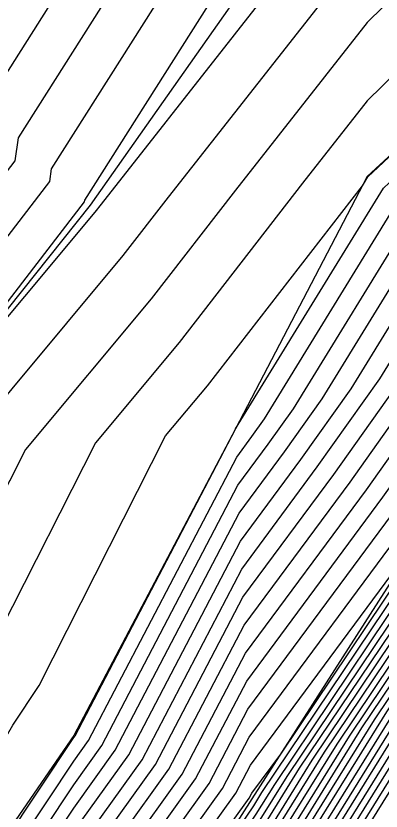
# Model space of a CAD drawing. Extents: x 2188792 to 2191981, y 386090 to 389710.
# Drawn here: x 2191110.6 to 2191120.59, y 388452.86 to 388474.64 of the extents above; entities that cross this region are included whole.
import ezdxf

# ---------------------------------------------------------------- set-up
doc = ezdxf.new("R2010")
doc.units = 0
for name, color, linetype in [('DTM Contours Major', 7, 'Continuous'), ('DTM Contours Minor', 7, 'Continuous'), ('PH Exist DTM Breakline', 7, 'Continuous')]:
    doc.layers.add(name, color=color, linetype=linetype)

msp = doc.modelspace()

# ---------------------------------------------------------------- linework, layer by layer
at = {"layer": 'DTM Contours Major'}
for points in [[(2191099.386, 388457.466), (2191100.288, 388458.948), (2191104.365, 388463.617), (2191105.194, 388465.455), (2191109.627, 388471.229), (2191109.755, 388472.156), (2191115.036, 388480.497), (2191115.345, 388483.948), (2191115.948, 388488.576), (2191114.513, 388495.692), (2191114.679, 388498.278), (2191114.805, 388500.232), (2191114.524, 388507.813), (2191114.756, 388508.839), (2191114.593, 388510.248), (2191117.502, 388517.537), (2191117.056, 388520.249), (2191116.827, 388523.636), (2191119.61, 388530.25), (2191117.415, 388537.452)], [(2191136.979, 388498.771), (2191134.418, 388491.344), (2191134.214, 388491.063), (2191133.618, 388490.067), (2191127.784, 388483.855), (2191126.189, 388481.393), (2191124.38, 388476.403), (2191120.214, 388472.315), (2191118.444, 388470.061), (2191115.067, 388465.702), (2191112.775, 388462.954), (2191110.172, 388457.823), (2191108.659, 388455.534), (2191106.394, 388451.607), (2191096.38, 388448.128), (2191099.386, 388457.466)], [(2191146.346, 388496.919), (2191145.076, 388491.197), (2191143.174, 388485.495), (2191142.258, 388484.023), (2191140.139, 388481.042), (2191136.162, 388475.843), (2191134.928, 388473.858), (2191130.262, 388468.049), (2191129.001, 388466.516), (2191127.538, 388464.944), (2191125.589, 388462.037), (2191123.223, 388459.565), (2191120.401, 388455.362), (2191117.66, 388450.935), (2191114.708, 388446.565), (2191112.564, 388442.28), (2191110.011, 388438.476), (2191108.935, 388435.585), (2191106.338, 388431.74), (2191105.143, 388428.453), (2191100.912, 388423.047), (2191100.347, 388421.355), (2191094.968, 388414.979)], [(2191099.87, 388436.116), (2191105.224, 388442.515), (2191106.277, 388444.072), (2191109.165, 388448.414), (2191112.178, 388452.942), (2191113.317, 388454.534), (2191116.709, 388461.025), (2191117.951, 388462.706), (2191118.98, 388464.153), (2191121.953, 388468.99), (2191125.593, 388472.424), (2191127.209, 388474.298), (2191130.418, 388479.885), (2191131.761, 388482.068), (2191134.916, 388487.344), (2191137.409, 388490.777)], [(2191077.805, 388413.771), (2191079.481, 388415.484), (2191088.285, 388420.823), (2191088.932, 388421.463), (2191090.56, 388421.829), (2191094.283, 388425.345), (2191096.403, 388428.125), (2191101.403, 388434.596), (2191103.305, 388437.395), (2191106.376, 388441.065), (2191108.843, 388444.714), (2191110.471, 388447.162), (2191112.171, 388449.716), (2191115.15, 388453.879), (2191116.879, 388457.189), (2191120.189, 388461.668), (2191122.93, 388465.523), (2191124.106, 388467.437), (2191125.547, 388468.796), (2191129.237, 388473.076), (2191130.317, 388474.956), (2191134.502, 388481.758), (2191135.618, 388483.625)], [(2191081.584, 388411.722), (2191089.082, 388417.116), (2191090.942, 388418.649), (2191093.463, 388421.748), (2191096.337, 388424.463), (2191101.619, 388431.391), (2191103.04, 388433.229), (2191106.74, 388438.674), (2191107.528, 388439.616), (2191111.408, 388445.356), (2191111.778, 388445.911), (2191112.163, 388446.491), (2191116.982, 388453.223), (2191117.05, 388453.353), (2191117.843, 388454.426), (2191122.074, 388460.726), (2191122.301, 388460.963), (2191125.814, 388466.203), (2191126.029, 388466.434), (2191130.265, 388471.585), (2191131.187, 388472.734), (2191136.032, 388480.529)], [(2191136.097, 388478.186), (2191133.058, 388473.296), (2191130.263, 388469.817), (2191127.515, 388466.475), (2191126.676, 388465.574), (2191123.945, 388461.5), (2191122.649, 388460.146), (2191118.694, 388454.257), (2191117.352, 388452.089), (2191113.215, 388445.967), (2191112.328, 388444.193), (2191108.751, 388438.862), (2191108.325, 388437.719), (2191104.686, 388432.331), (2191104.236, 388431.094), (2191099.708, 388425.308), (2191098.392, 388423.582), (2191098.012, 388423.224), (2191092.321, 388416.228), (2191088.124, 388412.768)], [(2191135.945, 388473.26), (2191130.674, 388466.743), (2191130.208, 388466.256), (2191128.4, 388464.314), (2191127.233, 388462.573), (2191123.798, 388458.984), (2191122.108, 388456.467), (2191117.968, 388449.781), (2191116.2, 388447.164), (2191112.801, 388440.368), (2191111.272, 388438.089), (2191109.546, 388433.452), (2191107.99, 388431.149), (2191106.05, 388425.812), (2191103.515, 388422.574), (2191102.284, 388418.888), (2191099.063, 388415.069)]]:
    msp.add_lwpolyline(points, dxfattribs=at)
at = {"layer": 'DTM Contours Minor'}
for points in [[(2191147.147, 388497.791), (2191145.712, 388491.321), (2191143.56, 388484.874), (2191143.278, 388484.421), (2191140.814, 388480.953), (2191136.188, 388474.905), (2191135.677, 388474.083), (2191130.262, 388467.342), (2191129.596, 388466.532), (2191127.883, 388464.692), (2191126.246, 388462.251), (2191123.453, 388459.333), (2191121.084, 388455.804), (2191117.783, 388450.473), (2191115.305, 388446.805), (2191112.659, 388441.515), (2191110.515, 388438.321), (2191109.18, 388434.732), (2191106.999, 388431.504), (2191105.506, 388427.396), (2191101.953, 388422.858), (2191101.122, 388420.368), (2191096.606, 388415.015)], [(2191146.746, 388497.355), (2191145.394, 388491.259), (2191143.367, 388485.185), (2191142.768, 388484.222), (2191140.477, 388480.998), (2191136.175, 388475.374), (2191135.303, 388473.971), (2191130.262, 388467.695), (2191129.299, 388466.524), (2191127.71, 388464.818), (2191125.917, 388462.144), (2191123.338, 388459.449), (2191120.742, 388455.583), (2191117.722, 388450.704), (2191115.006, 388446.685), (2191112.612, 388441.898), (2191110.263, 388438.399), (2191109.058, 388435.159), (2191106.669, 388431.622), (2191105.324, 388427.925), (2191101.432, 388422.952), (2191100.734, 388420.862), (2191095.787, 388414.997)], [(2191145.945, 388496.483), (2191144.759, 388491.135), (2191142.981, 388485.806), (2191141.747, 388483.825), (2191139.802, 388481.087), (2191136.149, 388476.311), (2191134.554, 388473.746), (2191130.262, 388468.402), (2191128.704, 388466.508), (2191127.365, 388465.07), (2191125.26, 388461.929), (2191123.108, 388459.681), (2191120.06, 388455.141), (2191117.598, 388451.166), (2191114.409, 388446.446), (2191112.517, 388442.663), (2191109.759, 388438.553), (2191108.813, 388436.012), (2191106.008, 388431.858), (2191104.962, 388428.981), (2191100.391, 388423.141), (2191099.959, 388421.849), (2191094.149, 388414.961)], [(2191145.545, 388496.047), (2191144.441, 388491.073), (2191142.787, 388486.116), (2191141.237, 388483.626), (2191139.465, 388481.131), (2191136.136, 388476.78), (2191134.18, 388473.633), (2191130.263, 388468.756), (2191128.407, 388466.5), (2191127.193, 388465.196), (2191124.931, 388461.822), (2191122.993, 388459.797), (2191119.718, 388454.92), (2191117.537, 388451.397), (2191114.111, 388446.326), (2191112.47, 388443.046), (2191109.507, 388438.631), (2191108.691, 388436.439), (2191105.677, 388431.976), (2191104.78, 388429.509), (2191099.87, 388423.236), (2191099.572, 388422.342), (2191093.33, 388414.943)], [(2191102.048, 388456.691), (2191102.151, 388456.86), (2191106.981, 388462.392), (2191106.984, 388462.4), (2191112.474, 388469.551), (2191112.481, 388469.599), (2191119.251, 388480.292), (2191119.309, 388480.933), (2191120.169, 388487.542), (2191119.616, 388490.286), (2191119.98, 388495.94)], [(2191100.273, 388457.208), (2191100.909, 388458.252), (2191105.237, 388463.209), (2191105.791, 388464.436), (2191110.576, 388470.67), (2191110.663, 388471.304), (2191116.441, 388480.429), (2191116.666, 388482.943), (2191117.355, 388488.231), (2191116.214, 388493.89)], [(2191130.194, 388492.367), (2191127.627, 388488.803), (2191124.733, 388485.721), (2191121.325, 388480.459), (2191120.988, 388479.531), (2191120.214, 388478.771), (2191112.926, 388469.491), (2191112.753, 388469.268), (2191107.015, 388462.39), (2191107.005, 388462.369), (2191103.105, 388456.471), (2191102.847, 388456.023), (2191101.705, 388455.627), (2191102.048, 388456.691)], [(2191133.654, 388492.108), (2191133.292, 388491.605), (2191132.735, 388490.832), (2191126.767, 388484.477), (2191124.568, 388481.081), (2191123.25, 388477.445), (2191120.214, 388474.467), (2191116.605, 388469.871), (2191114.295, 388466.891), (2191110.855, 388462.766), (2191109.116, 388459.339), (2191106.807, 388455.846), (2191105.212, 388453.079), (2191098.155, 388450.628), (2191100.273, 388457.208)], [(2191101.161, 388456.95), (2191101.53, 388457.556), (2191106.109, 388462.801), (2191106.388, 388463.418), (2191111.525, 388470.11), (2191111.572, 388470.451), (2191117.846, 388480.361), (2191117.988, 388481.938), (2191118.762, 388487.887), (2191117.915, 388492.088)], [(2191131.743, 388491.986), (2191130.181, 388489.817), (2191125.75, 388485.099), (2191122.946, 388480.77), (2191122.119, 388478.488), (2191120.214, 388476.619), (2191114.765, 388469.681), (2191113.524, 388468.08), (2191108.935, 388462.578), (2191108.061, 388460.854), (2191104.956, 388456.159), (2191104.03, 388454.551), (2191099.93, 388453.127), (2191101.161, 388456.95)], [(2191093.106, 388439.306), (2191096.88, 388443.02), (2191103.376, 388442.002), (2191104.533, 388443.384), (2191104.738, 388443.687), (2191108.381, 388449.164), (2191112.182, 388454.877), (2191112.218, 388454.927), (2191116.606, 388463.327), (2191116.608, 388463.329), (2191116.61, 388463.331), (2191120.661, 388469.922), (2191125.621, 388474.601), (2191125.993, 388475.032), (2191128.454, 388479.317), (2191129.432, 388482.016), (2191129.817, 388482.611), (2191131.228, 388484.112), (2191134.495, 388489.575), (2191135.614, 388491.117)], [(2191102.008, 388439.802), (2191104.763, 388443.095), (2191105.251, 388443.816), (2191108.643, 388448.914), (2191112.181, 388454.232), (2191112.584, 388454.796), (2191116.641, 388462.56), (2191117.056, 388463.122), (2191117.4, 388463.605), (2191121.091, 388469.611), (2191125.612, 388473.875), (2191126.398, 388474.787), (2191130.458, 388481.857), (2191130.664, 388482.192), (2191134.635, 388488.831), (2191136.212, 388491.004)], [(2191100.641, 388437.602), (2191104.994, 388442.805), (2191105.764, 388443.944), (2191108.904, 388448.664), (2191112.179, 388453.587), (2191112.951, 388454.665), (2191116.675, 388461.792), (2191117.503, 388462.914), (2191118.19, 388463.879), (2191121.522, 388469.301), (2191125.603, 388473.15), (2191126.804, 388474.543), (2191130.438, 388480.871), (2191131.213, 388482.13), (2191134.776, 388488.088), (2191136.81, 388490.891)], [(2191075.34, 388415.166), (2191078.485, 388418.38), (2191083.713, 388421.55), (2191086.258, 388424.065), (2191092.659, 388425.504), (2191093.05, 388425.873), (2191093.273, 388426.165), (2191100.42, 388435.415), (2191101.244, 388436.627), (2191105.685, 388441.935), (2191107.303, 388444.329), (2191109.688, 388447.913), (2191112.175, 388451.652), (2191114.05, 388454.272), (2191116.777, 388459.491), (2191118.846, 388462.291), (2191120.56, 388464.701), (2191122.814, 388468.369), (2191125.575, 388470.973), (2191128.02, 388473.809), (2191130.377, 388477.914), (2191132.857, 388481.944), (2191135.197, 388485.857), (2191138.605, 388490.551)], [(2191100.557, 388436.372), (2191105.454, 388442.225), (2191106.79, 388444.201), (2191109.426, 388448.163), (2191112.176, 388452.297), (2191113.684, 388454.403), (2191116.743, 388460.258), (2191118.399, 388462.498), (2191119.77, 388464.427), (2191122.383, 388468.679), (2191125.584, 388471.698), (2191127.615, 388474.054), (2191130.398, 388478.899), (2191132.309, 388482.006), (2191135.057, 388486.6), (2191138.007, 388490.664)], [(2191076.162, 388414.701), (2191078.817, 388417.414), (2191085.237, 388421.307), (2191087.149, 388423.198), (2191091.96, 388424.279), (2191093.461, 388425.697), (2191094.316, 388426.819), (2191100.748, 388435.142), (2191101.931, 388436.883), (2191105.915, 388441.645), (2191107.816, 388444.457), (2191109.949, 388447.663), (2191112.173, 388451.007), (2191114.417, 388454.141), (2191116.811, 388458.723), (2191119.294, 388462.083), (2191121.35, 388464.975), (2191123.245, 388468.058), (2191125.565, 388470.247), (2191128.426, 388473.565), (2191130.357, 388476.928), (2191133.406, 388481.882), (2191135.338, 388485.113)], [(2191076.983, 388414.236), (2191079.149, 388416.449), (2191086.761, 388421.065), (2191088.041, 388422.33), (2191091.26, 388423.054), (2191093.872, 388425.521), (2191095.359, 388427.472), (2191101.075, 388434.869), (2191102.618, 388437.139), (2191106.145, 388441.355), (2191108.329, 388444.586), (2191110.21, 388447.413), (2191112.172, 388450.361), (2191114.783, 388454.01), (2191116.845, 388457.956), (2191119.741, 388461.875), (2191122.14, 388465.249), (2191123.675, 388467.748), (2191125.556, 388469.522), (2191128.832, 388473.321), (2191130.337, 388475.942), (2191133.954, 388481.82), (2191135.478, 388484.369)], [(2191079.813, 388414.519), (2191089.809, 388420.58), (2191089.824, 388420.595), (2191089.861, 388420.603), (2191094.694, 388425.168), (2191097.446, 388428.778), (2191101.73, 388434.322), (2191103.992, 388437.651), (2191106.606, 388440.776), (2191109.356, 388444.842), (2191110.733, 388446.912), (2191112.169, 388449.071), (2191115.516, 388453.748), (2191116.913, 388456.422), (2191120.636, 388461.46), (2191123.72, 388465.797), (2191124.537, 388467.127), (2191125.537, 388468.07), (2191129.643, 388472.832), (2191130.296, 388473.97), (2191135.05, 388481.696), (2191135.759, 388482.882)], [(2191080.145, 388413.554), (2191086.089, 388417.158), (2191089.657, 388419.725), (2191090.114, 388420.102), (2191090.733, 388420.863), (2191095.105, 388424.992), (2191098.489, 388429.431), (2191102.057, 388434.049), (2191104.679, 388437.906), (2191106.837, 388440.486), (2191109.869, 388444.971), (2191110.994, 388446.662), (2191112.168, 388448.426), (2191115.883, 388453.617), (2191116.947, 388455.654), (2191121.084, 388461.252), (2191124.51, 388466.071), (2191124.967, 388466.816), (2191125.528, 388467.345), (2191130.048, 388472.587), (2191130.276, 388472.984), (2191135.598, 388481.634)], [(2191082.244, 388413.66), (2191089.466, 388418.856), (2191090.39, 388419.618), (2191091.643, 388421.158), (2191095.516, 388424.816), (2191099.533, 388430.084), (2191102.385, 388433.776), (2191105.366, 388438.162), (2191107.067, 388440.196), (2191110.382, 388445.099), (2191111.255, 388446.412), (2191112.166, 388447.781), (2191116.249, 388453.485), (2191116.981, 388454.887), (2191121.532, 388461.044), (2191125.3, 388466.345), (2191125.398, 388466.505), (2191125.519, 388466.619), (2191127.278, 388468.66), (2191130.265, 388472.292), (2191130.439, 388472.509), (2191136.007, 388481.466)], [(2191080.971, 388412.012), (2191089.274, 388417.986), (2191090.666, 388419.133), (2191092.553, 388421.453), (2191095.926, 388424.64), (2191100.576, 388430.738), (2191102.712, 388433.503), (2191106.053, 388438.418), (2191107.297, 388439.906), (2191110.895, 388445.227), (2191111.517, 388446.162), (2191112.165, 388447.136), (2191116.616, 388453.354), (2191117.015, 388454.12), (2191121.714, 388460.478), (2191121.959, 388460.842), (2191121.972, 388460.856), (2191125.641, 388466.329), (2191125.732, 388466.426), (2191130.265, 388471.939), (2191130.813, 388472.621), (2191136.02, 388480.997)], [(2191113.631, 388480.566), (2191108.846, 388473.009), (2191108.678, 388471.788), (2191104.598, 388466.473), (2191103.493, 388464.026), (2191099.668, 388459.644), (2191098.498, 388457.724), (2191095.09, 388447.136), (2191094.948, 388446.939), (2191092.55, 388442.348), (2191095.85, 388445.595), (2191100.926, 388444.799), (2191100.924, 388447.824), (2191107.577, 388450.135), (2191110.51, 388455.222), (2191111.228, 388456.308), (2191114.695, 388463.143), (2191115.838, 388464.514), (2191120.081, 388469.99), (2191120.23, 388470.232), (2191121.651, 388471.573), (2191125.511, 388475.36)], [(2191082.198, 388411.432), (2191088.891, 388416.247), (2191091.218, 388418.165), (2191094.373, 388422.043), (2191096.748, 388424.287), (2191102.662, 388432.044), (2191103.367, 388432.956), (2191107.427, 388438.93), (2191107.758, 388439.326), (2191111.921, 388445.484), (2191112.039, 388445.661), (2191112.162, 388445.846), (2191113.972, 388448.375), (2191117.106, 388453.013), (2191117.328, 388453.373), (2191122.189, 388460.61), (2191122.629, 388461.071), (2191125.986, 388466.077), (2191126.326, 388466.443), (2191130.264, 388471.231), (2191131.561, 388472.846), (2191136.045, 388480.06)], [(2191136.058, 388479.592), (2191131.936, 388472.959), (2191130.264, 388470.878), (2191126.624, 388466.451), (2191126.158, 388465.951), (2191122.958, 388461.178), (2191122.304, 388460.494), (2191117.67, 388453.594), (2191117.167, 388452.782), (2191112.32, 388445.608), (2191112.186, 388445.341), (2191107.994, 388439.094), (2191107.959, 388438.999), (2191103.695, 388432.685), (2191103.692, 388432.679), (2191103.669, 388432.649), (2191097.159, 388424.111), (2191095.283, 388422.338), (2191091.494, 388417.681), (2191088.699, 388415.377), (2191082.812, 388411.141)], [(2191136.071, 388479.123), (2191132.31, 388473.071), (2191130.264, 388470.524), (2191126.921, 388466.459), (2191126.331, 388465.825), (2191123.287, 388461.285), (2191122.419, 388460.378), (2191118.011, 388453.815), (2191117.229, 388452.551), (2191112.619, 388445.728), (2191112.234, 388444.958), (2191108.247, 388439.017), (2191108.081, 388438.572), (2191104.025, 388432.567), (2191103.874, 388432.151), (2191102.349, 388430.202), (2191097.57, 388423.934), (2191096.192, 388422.633), (2191091.769, 388417.197), (2191088.508, 388414.507)], [(2191136.084, 388478.654), (2191132.684, 388473.183), (2191130.264, 388470.171), (2191127.218, 388466.467), (2191126.503, 388465.699), (2191123.616, 388461.393), (2191122.534, 388460.262), (2191118.353, 388454.036), (2191117.29, 388452.32), (2191112.917, 388445.847), (2191112.281, 388444.576), (2191108.499, 388438.94), (2191108.203, 388438.145), (2191104.356, 388432.449), (2191104.055, 388431.622), (2191101.028, 388427.755), (2191097.981, 388423.758), (2191097.102, 388422.929), (2191092.045, 388416.712), (2191088.316, 388413.638)], [(2191136.11, 388477.717), (2191133.432, 388473.408), (2191130.263, 388469.463), (2191127.812, 388466.483), (2191126.848, 388465.448), (2191124.273, 388461.607), (2191122.763, 388460.029), (2191119.035, 388454.478), (2191117.414, 388451.859), (2191113.514, 388446.087), (2191112.375, 388443.811), (2191109.003, 388438.785), (2191108.447, 388437.292), (2191105.016, 388432.213), (2191104.418, 388430.566), (2191098.829, 388423.425), (2191098.797, 388423.33), (2191097.993, 388422.377), (2191092.597, 388415.744), (2191087.933, 388411.898)], [(2191136.123, 388477.248), (2191133.806, 388473.521), (2191130.263, 388469.11), (2191128.11, 388466.491), (2191127.021, 388465.322), (2191124.602, 388461.715), (2191122.878, 388459.913), (2191119.377, 388454.699), (2191117.475, 388451.628), (2191113.812, 388446.206), (2191112.423, 388443.428), (2191109.255, 388438.708), (2191108.569, 388436.865), (2191105.347, 388432.094), (2191104.599, 388430.038), (2191099.35, 388423.331), (2191099.184, 388422.836), (2191095.031, 388417.912), (2191092.873, 388415.26), (2191087.741, 388411.029)], [(2191136.051, 388474.196), (2191130.261, 388466.988), (2191129.893, 388466.54), (2191128.055, 388464.566), (2191126.575, 388462.359), (2191123.568, 388459.217), (2191121.425, 388456.025), (2191117.845, 388450.242), (2191115.603, 388446.924), (2191112.706, 388441.133), (2191110.767, 388438.244), (2191109.302, 388434.306), (2191107.329, 388431.385), (2191105.687, 388426.868), (2191102.474, 388422.763), (2191101.509, 388419.875), (2191097.425, 388415.033)], [(2191136.11, 388473.88), (2191131.978, 388468.772), (2191130.261, 388466.634), (2191130.19, 388466.549), (2191128.228, 388464.44), (2191126.904, 388462.466), (2191123.683, 388459.1), (2191121.766, 388456.246), (2191117.906, 388450.012), (2191115.901, 388447.044), (2191112.754, 388440.75), (2191111.019, 388438.167), (2191109.424, 388433.879), (2191107.66, 388431.267), (2191105.868, 388426.34), (2191102.995, 388422.669), (2191101.897, 388419.381), (2191098.244, 388415.051)], [(2191135.781, 388472.64), (2191131.216, 388466.996), (2191130.138, 388465.87), (2191128.572, 388464.189), (2191127.561, 388462.681), (2191123.913, 388458.868), (2191122.449, 388456.688), (2191118.03, 388449.55), (2191116.498, 388447.283), (2191112.848, 388439.985), (2191111.524, 388438.012), (2191109.668, 388433.026), (2191108.321, 388431.031), (2191106.231, 388425.283), (2191104.036, 388422.479), (2191102.672, 388418.394), (2191099.882, 388415.087)], [(2191135.617, 388472.02), (2191131.757, 388467.249), (2191130.068, 388465.484), (2191128.745, 388464.063), (2191127.89, 388462.788), (2191124.028, 388458.752), (2191122.791, 388456.909), (2191118.091, 388449.319), (2191116.797, 388447.403), (2191112.895, 388439.603), (2191111.776, 388437.935), (2191109.79, 388432.599), (2191108.651, 388430.913), (2191106.412, 388424.755), (2191104.557, 388422.385), (2191103.059, 388417.901), (2191100.701, 388415.105)], [(2191135.452, 388471.4), (2191132.299, 388467.502), (2191129.999, 388465.098), (2191128.917, 388463.937), (2191128.219, 388462.895), (2191124.143, 388458.636), (2191123.132, 388457.13), (2191118.153, 388449.088), (2191117.095, 388447.523), (2191112.943, 388439.22), (2191112.028, 388437.857), (2191109.912, 388432.172), (2191108.982, 388430.795), (2191106.594, 388424.227), (2191105.078, 388422.29), (2191103.447, 388417.407), (2191101.52, 388415.123)]]:
    msp.add_lwpolyline(points, dxfattribs=at)
at = {"layer": 'PH Exist DTM Breakline'}
for points in [[(2191169.021, 388589.299), (2191165.483, 388578.717), (2191161.862, 388570.672), (2191159.729, 388563.466), (2191155.333, 388556.811), (2191149.987, 388549.452), (2191146.01, 388537.039), (2191144.896, 388529.507), (2191143.781, 388521.974), (2191142.741, 388509.843), (2191142.535, 388502.786), (2191140.216, 388490.246), (2191136.003, 388481.589), (2191130.265, 388472.456), (2191125.516, 388466.42), (2191121.952, 388460.85), (2191117.056, 388453.197), (2191112.161, 388445.544), (2191107.925, 388439.116), (2191103.69, 388432.687)], [(2191141.511, 388538.027), (2191140.216, 388530.25), (2191137.369, 388520.58), (2191137.272, 388510.726), (2191137.628, 388505.067), (2191136.756, 388499.358), (2191134.151, 388491.394), (2191130.466, 388482.214), (2191125.63, 388475.25), (2191120.214, 388470.244), (2191116.606, 388463.33), (2191112.182, 388454.939), (2191108.274, 388449.267), (2191104.366, 388443.594), (2191099.67, 388436.041), (2191092.906, 388425.935), (2191089.844, 388420.575), (2191080.617, 388412.18), (2191073.674, 388406.78), (2191066.664, 388401.531), (2191061.179, 388397.264), (2191055.695, 388392.997)], [(2191130.215, 388510.248), (2191129.348, 388504.312), (2191128.026, 388500.188), (2191125.422, 388493.54), (2191122.818, 388486.893), (2191120.214, 388480.245), (2191112.628, 388469.461), (2191106.992, 388462.387), (2191102.391, 388456.592), (2191095.393, 388446.738)]]:
    msp.add_lwpolyline(points, dxfattribs=at)

doc.saveas('drawing.dxf')
